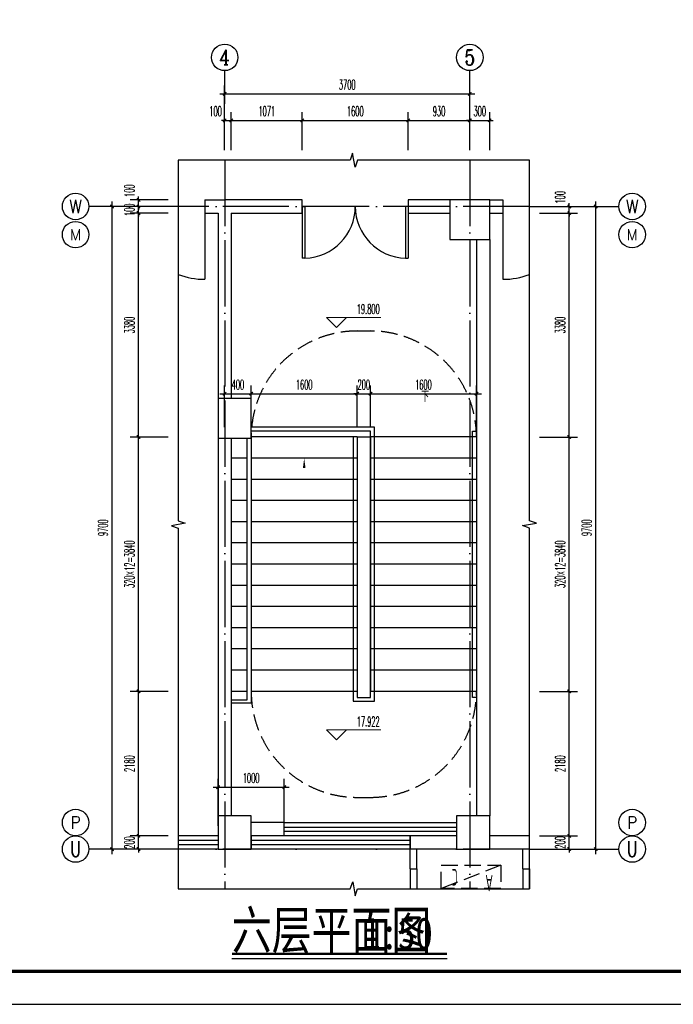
# Model space of a CAD drawing. Extents: x 1779708 to 7299578, y -1121471 to 88434.
# Tile 700 of 1056: x 6144903 to 6154767, y -973850 to -958987. Entities that reach past the tile are written whole.
import ezdxf
from ezdxf.enums import TextEntityAlignment as Align

# ---------------------------------------------------------------- set-up
doc = ezdxf.new("R2010")
doc.units = 0
doc.header["$LTSCALE"] = 1000
doc.header["$MEASUREMENT"] = 0
doc.linetypes.add('DASH', pattern=[0.35, 0.25, -0.1])
doc.linetypes.add('DOTE', pattern=[2.42, 2, -0.2, 0.02, -0.2])
doc.layers.get('0').update_dxf_attribs({"linetype": 'CONTINUOUS'})
doc.layers.get('Defpoints').update_dxf_attribs({"linetype": 'CONTINUOUS'})
for name, color, linetype in [('AXIS', 3, 'CONTINUOUS'), ('AXIS_TEXT', 7, 'CONTINUOUS'), ('DIM_SYMB', 3, 'CONTINUOUS'), ('DOTE', 1, 'DOTE'), ('PUB_DIM', 3, 'CONTINUOUS'), ('PUB_TEXT', 7, 'CONTINUOUS'), ('PUB_TITLE', 4, 'CONTINUOUS'), ('STAIR', 2, 'CONTINUOUS'), ('WALL', 255, 'CONTINUOUS'), ('WINDOW', 2, 'CONTINUOUS'), ('可见线', 6, 'CONTINUOUS'), ('填充细线', 8, 'CONTINUOUS'), ('室外构件', 4, 'CONTINUOUS'), ('栏杆', 6, 'CONTINUOUS'), ('空调机位表示', 70, 'CONTINUOUS')]:
    doc.layers.add(name, color=color, linetype=linetype)
doc.layers.add('DIM_ELEV', color=3, linetype='CONTINUOUS', lineweight=13)
doc.styles.add('-仿宋_GB2312', font='txt', dxfattribs={"width": 0.8})
doc.styles.add('_TCH_AXIS', font='COMPLEX', dxfattribs={"bigfont": 'GBCBIG'})
doc.styles.add('_TCH_DIM', font='SIMPLEX.shx', dxfattribs={"width": 0.7, "bigfont": 'GBCBIG.shx'})
doc.styles.add('_TCH_DIM_T3', font='SIMPLEX.shx', dxfattribs={"width": 0.494118, "bigfont": 'GBCBIG.shx'})
doc.styles.add('COMPLEX', font='COMPLEX')
doc.styles.get("Standard").update_dxf_attribs({"font": 'GBENOR', "bigfont": 'GBCBIG'})
doc.dimstyles.new('_TCH_ARCH&&50', dxfattribs={"dimtxt": 148.75, "dimasz": 50, "dimexe": 125, "dimexo": 150, "dimgap": 63.125, "dimtad": 1, "dimdec": 0, "dimzin": 0, "dimdsep": 46, "dimtxsty": '_TCH_DIM_T3', "dimblk": 'ARCHTICK', "dimcen": 0.09, "dimdle": 75, "dimclrt": 7, "dimazin": 2, "dimtfac": 1, "dimtdec": 0, "dimtix": 1, "dimtmove": 2, "dimatfit": 3, "dimfxl": 250, "dimtolj": 1, "dimtzin": 0, "dimarcsym": 0})

# ---------------------------------------------------------------- blocks, each defined once
blk = doc.blocks.new('A$C3D8761CE')
at = {"layer": 'PUB_TITLE'}
blk.add_lwpolyline([(0, 0), (84100, 0), (84100, 59400), (0, 59400)], close=True, dxfattribs=at)
at = {"layer": 'PUB_TITLE', "const_width": 100}
blk.add_lwpolyline([(2500, 1000), (83100, 1000), (83100, 58400), (2500, 58400)], close=True, dxfattribs=at)
blk = doc.blocks.new('A$C46E9187A')
at = {"layer": '空调机位表示', "linetype": 'DASH'}
blk.add_lwpolyline([(0, 0), (0, 350), (900, 350), (900, 0)], close=True, dxfattribs=at)
blk.add_lwpolyline([(0, 0), (900, 350)], dxfattribs=at)
at = {"layer": '空调机位表示', "width": 0.6}
for s, p in [('A', (118, 145)), ('C', (651, 55))]:
    blk.add_text(s, height=250, dxfattribs=at).set_placement(p)
blk = doc.blocks.new('_AXISO')
blk.add_circle((0, 0), 0.5)
at = {"layer": 'AXIS_TEXT', "style": 'COMPLEX', "width": 1.041667}
blk.add_attdef('A', text='', height=0.56, dxfattribs=at).set_placement((-0.25, -0.28), (0.25, -0.28), align=Align.FIT)
blk = doc.blocks.new('_ArchTick')
at = {"color": 0, "linetype": 'ByBlock', "const_width": 0.4}
blk.add_lwpolyline([(-0.5, -0.5), (0.5, 0.5)], dxfattribs=at)
blk = doc.blocks.new('*D2857')
at = {"layer": 'Defpoints', "color": 0, "transparency": 16777216}
for p in [(6146696, -961707), (6147296, -961707), (6147296, -961807)]:
    blk.add_point(p, dxfattribs=at)
at = {"layer": 'PUB_DIM', "color": 0, "lineweight": -2, "transparency": 16777216}
for p, q in [((6147146, -961707), (6146571, -961707)), ((6146696, -961707), (6146696, -961657)), ((6146696, -961807), (6146696, -961707)), ((6147146, -961807), (6146571, -961807)), ((6146696, -961807), (6146696, -961857))]:
    blk.add_line(p, q, dxfattribs=at)
at = {"layer": 'PUB_DIM', "color": 0, "lineweight": -2, "transparency": 16777216, "xscale": 50, "yscale": 50, "zscale": 50}
for p, rotation in [((6146696, -961707), 270), ((6146696, -961807), 90)]:
    blk.add_blockref('_ArchTick', p, dxfattribs=dict(at, rotation=rotation))
at = {"layer": 'PUB_DIM', "color": 7, "transparency": 16777216, "insert": (6146559, -961569), "char_height": 148.8, "attachment_point": 5, "rotation": 90, "style": '_TCH_DIM_T3'}
blk.add_mtext('\\A1;100', dxfattribs=at)
blk = doc.blocks.new('*D2858')
at = {"layer": 'Defpoints', "color": 0, "transparency": 16777216}
for p in [(6146696, -961807), (6147296, -961807), (6147296, -961907)]:
    blk.add_point(p, dxfattribs=at)
at = {"layer": 'PUB_DIM', "color": 0, "lineweight": -2, "transparency": 16777216}
for p, q in [((6146696, -961807), (6146696, -961757)), ((6147146, -961807), (6146571, -961807)), ((6147146, -961907), (6146571, -961907)), ((6146696, -961907), (6146696, -961807)), ((6146696, -961907), (6146696, -961957))]:
    blk.add_line(p, q, dxfattribs=at)
at = {"layer": 'PUB_DIM', "color": 0, "lineweight": -2, "transparency": 16777216, "xscale": 50, "yscale": 50, "zscale": 50}
for p, rotation in [((6146696, -961807), 270), ((6146696, -961907), 90)]:
    blk.add_blockref('_ArchTick', p, dxfattribs=dict(at, rotation=rotation))
at = {"layer": 'PUB_DIM', "color": 7, "transparency": 16777216, "insert": (6146559, -961857), "char_height": 148.8, "attachment_point": 5, "rotation": 90, "style": '_TCH_DIM_T3'}
blk.add_mtext('\\A1;100', dxfattribs=at)
blk = doc.blocks.new('*D2859')
at = {"layer": 'Defpoints', "color": 0, "transparency": 16777216}
for p in [(6146696, -961907), (6147296, -961907), (6147296, -965287)]:
    blk.add_point(p, dxfattribs=at)
at = {"layer": 'PUB_DIM', "color": 0, "lineweight": -2, "transparency": 16777216}
for p, q in [((6147146, -961907), (6146571, -961907)), ((6146696, -965362), (6146696, -961832)), ((6147146, -965287), (6146571, -965287))]:
    blk.add_line(p, q, dxfattribs=at)
at = {"layer": 'PUB_DIM', "color": 0, "lineweight": -2, "transparency": 16777216, "xscale": 50, "yscale": 50, "zscale": 50}
for p, rotation in [((6146696, -961907), 90), ((6146696, -965287), 270)]:
    blk.add_blockref('_ArchTick', p, dxfattribs=dict(at, rotation=rotation))
at = {"layer": 'PUB_DIM', "color": 7, "transparency": 16777216, "insert": (6146559, -963597), "char_height": 148.8, "attachment_point": 5, "rotation": 90, "style": '_TCH_DIM_T3'}
blk.add_mtext('\\A1;3380', dxfattribs=at)
blk = doc.blocks.new('*D2860')
at = {"layer": 'Defpoints', "color": 0, "transparency": 16777216}
for p in [(6146696, -965287), (6147296, -965287), (6147296, -969127)]:
    blk.add_point(p, dxfattribs=at)
at = {"layer": 'PUB_DIM', "color": 0, "lineweight": -2, "transparency": 16777216}
for p, q in [((6147146, -965287), (6146571, -965287)), ((6146696, -969202), (6146696, -965212)), ((6147146, -969127), (6146571, -969127))]:
    blk.add_line(p, q, dxfattribs=at)
at = {"layer": 'PUB_DIM', "color": 0, "lineweight": -2, "transparency": 16777216, "xscale": 50, "yscale": 50, "zscale": 50}
for p, rotation in [((6146696, -965287), 90), ((6146696, -969127), 270)]:
    blk.add_blockref('_ArchTick', p, dxfattribs=dict(at, rotation=rotation))
at = {"layer": 'PUB_DIM', "color": 7, "transparency": 16777216, "insert": (6146559, -967207), "char_height": 148.75, "attachment_point": 5, "rotation": 90, "style": '_TCH_DIM_T3'}
blk.add_mtext('\\A1;320×12=3840', dxfattribs=at)
blk = doc.blocks.new('*D2861')
at = {"layer": 'Defpoints', "color": 0, "transparency": 16777216}
for p in [(6146696, -969127), (6147296, -969127), (6147296, -971307)]:
    blk.add_point(p, dxfattribs=at)
at = {"layer": 'PUB_DIM', "color": 0, "lineweight": -2, "transparency": 16777216}
for p, q in [((6146696, -971382), (6146696, -969052)), ((6147146, -969127), (6146571, -969127)), ((6147146, -971307), (6146571, -971307))]:
    blk.add_line(p, q, dxfattribs=at)
at = {"layer": 'PUB_DIM', "color": 0, "lineweight": -2, "transparency": 16777216, "xscale": 50, "yscale": 50, "zscale": 50}
for p, rotation in [((6146696, -969127), 90), ((6146696, -971307), 270)]:
    blk.add_blockref('_ArchTick', p, dxfattribs=dict(at, rotation=rotation))
at = {"layer": 'PUB_DIM', "color": 7, "transparency": 16777216, "insert": (6146559, -970217), "char_height": 148.8, "attachment_point": 5, "rotation": 90, "style": '_TCH_DIM_T3'}
blk.add_mtext('\\A1;2180', dxfattribs=at)
blk = doc.blocks.new('*D2862')
at = {"layer": 'Defpoints', "color": 0, "transparency": 16777216}
for p in [(6146696, -971307), (6147296, -971307), (6147296, -971507)]:
    blk.add_point(p, dxfattribs=at)
at = {"layer": 'PUB_DIM', "color": 0, "lineweight": -2, "transparency": 16777216}
for p, q in [((6146696, -971307), (6146696, -971257)), ((6147146, -971307), (6146571, -971307)), ((6146696, -971507), (6146696, -971307)), ((6147146, -971507), (6146571, -971507)), ((6146696, -971507), (6146696, -971557))]:
    blk.add_line(p, q, dxfattribs=at)
at = {"layer": 'PUB_DIM', "color": 0, "lineweight": -2, "transparency": 16777216, "xscale": 50, "yscale": 50, "zscale": 50}
for p, rotation in [((6146696, -971307), 270), ((6146696, -971507), 90)]:
    blk.add_blockref('_ArchTick', p, dxfattribs=dict(at, rotation=rotation))
at = {"layer": 'PUB_DIM', "color": 7, "transparency": 16777216, "insert": (6146559, -971407), "char_height": 148.8, "attachment_point": 5, "rotation": 90, "style": '_TCH_DIM_T3'}
blk.add_mtext('\\A1;200', dxfattribs=at)
blk = doc.blocks.new('*D2863')
at = {"layer": 'Defpoints', "color": 0, "transparency": 16777216}
for p in [(6152596, -971307), (6153196, -971307), (6152596, -971507)]:
    blk.add_point(p, dxfattribs=at)
at = {"layer": 'PUB_DIM', "color": 0, "lineweight": -2, "transparency": 16777216}
for p, q in [((6153196, -971307), (6153196, -971257)), ((6152746, -971307), (6153321, -971307)), ((6153196, -971507), (6153196, -971307)), ((6152746, -971507), (6153321, -971507)), ((6153196, -971507), (6153196, -971557))]:
    blk.add_line(p, q, dxfattribs=at)
at = {"layer": 'PUB_DIM', "color": 0, "lineweight": -2, "transparency": 16777216, "xscale": 50, "yscale": 50, "zscale": 50}
for p, rotation in [((6153196, -971307), 270), ((6153196, -971507), 90)]:
    blk.add_blockref('_ArchTick', p, dxfattribs=dict(at, rotation=rotation))
at = {"layer": 'PUB_DIM', "color": 7, "transparency": 16777216, "insert": (6153059, -971407), "char_height": 148.8, "attachment_point": 5, "rotation": 90, "style": '_TCH_DIM_T3'}
blk.add_mtext('\\A1;200', dxfattribs=at)
blk = doc.blocks.new('*D2864')
at = {"layer": 'Defpoints', "color": 0, "transparency": 16777216}
for p in [(6152596, -969127), (6153196, -969127), (6152596, -971307)]:
    blk.add_point(p, dxfattribs=at)
at = {"layer": 'PUB_DIM', "color": 0, "lineweight": -2, "transparency": 16777216}
for p, q in [((6153196, -971382), (6153196, -969052)), ((6152746, -969127), (6153321, -969127)), ((6152746, -971307), (6153321, -971307))]:
    blk.add_line(p, q, dxfattribs=at)
at = {"layer": 'PUB_DIM', "color": 0, "lineweight": -2, "transparency": 16777216, "xscale": 50, "yscale": 50, "zscale": 50}
for p, rotation in [((6153196, -969127), 90), ((6153196, -971307), 270)]:
    blk.add_blockref('_ArchTick', p, dxfattribs=dict(at, rotation=rotation))
at = {"layer": 'PUB_DIM', "color": 7, "transparency": 16777216, "insert": (6153059, -970217), "char_height": 148.8, "attachment_point": 5, "rotation": 90, "style": '_TCH_DIM_T3'}
blk.add_mtext('\\A1;2180', dxfattribs=at)
blk = doc.blocks.new('*D2865')
at = {"layer": 'Defpoints', "color": 0, "transparency": 16777216}
for p in [(6152596, -965287), (6153196, -965287), (6152596, -969127)]:
    blk.add_point(p, dxfattribs=at)
at = {"layer": 'PUB_DIM', "color": 0, "lineweight": -2, "transparency": 16777216}
for p, q in [((6152746, -965287), (6153321, -965287)), ((6153196, -969202), (6153196, -965212)), ((6152746, -969127), (6153321, -969127))]:
    blk.add_line(p, q, dxfattribs=at)
at = {"layer": 'PUB_DIM', "color": 0, "lineweight": -2, "transparency": 16777216, "xscale": 50, "yscale": 50, "zscale": 50}
for p, rotation in [((6153196, -965287), 90), ((6153196, -969127), 270)]:
    blk.add_blockref('_ArchTick', p, dxfattribs=dict(at, rotation=rotation))
at = {"layer": 'PUB_DIM', "color": 7, "transparency": 16777216, "insert": (6153059, -967207), "char_height": 148.75, "attachment_point": 5, "rotation": 90, "style": '_TCH_DIM_T3'}
blk.add_mtext('\\A1;320×12=3840', dxfattribs=at)
blk = doc.blocks.new('*D2866')
at = {"layer": 'Defpoints', "color": 0, "transparency": 16777216}
for p in [(6152596, -961907), (6153196, -961907), (6152596, -965287)]:
    blk.add_point(p, dxfattribs=at)
at = {"layer": 'PUB_DIM', "color": 0, "lineweight": -2, "transparency": 16777216}
for p, q in [((6152746, -961907), (6153321, -961907)), ((6153196, -965362), (6153196, -961832)), ((6152746, -965287), (6153321, -965287))]:
    blk.add_line(p, q, dxfattribs=at)
at = {"layer": 'PUB_DIM', "color": 0, "lineweight": -2, "transparency": 16777216, "xscale": 50, "yscale": 50, "zscale": 50}
for p, rotation in [((6153196, -961907), 90), ((6153196, -965287), 270)]:
    blk.add_blockref('_ArchTick', p, dxfattribs=dict(at, rotation=rotation))
at = {"layer": 'PUB_DIM', "color": 7, "transparency": 16777216, "insert": (6153059, -963597), "char_height": 148.8, "attachment_point": 5, "rotation": 90, "style": '_TCH_DIM_T3'}
blk.add_mtext('\\A1;3380', dxfattribs=at)
blk = doc.blocks.new('*D2867')
at = {"layer": 'Defpoints', "color": 0, "transparency": 16777216}
for p in [(6152596, -961807), (6152596, -961907), (6153196, -961807)]:
    blk.add_point(p, dxfattribs=at)
at = {"layer": 'PUB_DIM', "color": 0, "lineweight": -2, "transparency": 16777216}
for p, q in [((6153196, -961807), (6153196, -961757)), ((6152746, -961807), (6153321, -961807)), ((6152746, -961907), (6153321, -961907)), ((6153196, -961907), (6153196, -961807)), ((6153196, -961907), (6153196, -961957))]:
    blk.add_line(p, q, dxfattribs=at)
at = {"layer": 'PUB_DIM', "color": 0, "lineweight": -2, "transparency": 16777216, "xscale": 50, "yscale": 50, "zscale": 50}
for p, rotation in [((6153196, -961807), 270), ((6153196, -961907), 90)]:
    blk.add_blockref('_ArchTick', p, dxfattribs=dict(at, rotation=rotation))
at = {"layer": 'PUB_DIM', "color": 7, "transparency": 16777216, "insert": (6153059, -961669), "char_height": 148.8, "attachment_point": 5, "rotation": 90, "style": '_TCH_DIM_T3'}
blk.add_mtext('\\A1;100', dxfattribs=at)
blk = doc.blocks.new('*D2868')
at = {"layer": 'Defpoints', "color": 0, "transparency": 16777216}
for p in [(6146296, -961807), (6146896, -961807), (6146896, -971507)]:
    blk.add_point(p, dxfattribs=at)
at = {"layer": 'PUB_DIM', "color": 0, "lineweight": -2, "transparency": 16777216}
for p, q in [((6146296, -971582), (6146296, -961732)), ((6146746, -961807), (6146171, -961807)), ((6146746, -971507), (6146171, -971507))]:
    blk.add_line(p, q, dxfattribs=at)
at = {"layer": 'PUB_DIM', "color": 0, "lineweight": -2, "transparency": 16777216, "xscale": 50, "yscale": 50, "zscale": 50}
for p, rotation in [((6146296, -961807), 90), ((6146296, -971507), 270)]:
    blk.add_blockref('_ArchTick', p, dxfattribs=dict(at, rotation=rotation))
at = {"layer": 'PUB_DIM', "color": 7, "transparency": 16777216, "insert": (6146159, -966657), "char_height": 148.8, "attachment_point": 5, "rotation": 90, "style": '_TCH_DIM_T3'}
blk.add_mtext('\\A1;9700', dxfattribs=at)
blk = doc.blocks.new('*D2869')
at = {"layer": 'Defpoints', "color": 0, "transparency": 16777216}
for p in [(6152996, -961807), (6153596, -961807), (6152996, -971507)]:
    blk.add_point(p, dxfattribs=at)
at = {"layer": 'PUB_DIM', "color": 0, "lineweight": -2, "transparency": 16777216}
for p, q in [((6153596, -971582), (6153596, -961732)), ((6153146, -961807), (6153721, -961807)), ((6153146, -971507), (6153721, -971507))]:
    blk.add_line(p, q, dxfattribs=at)
at = {"layer": 'PUB_DIM', "color": 0, "lineweight": -2, "transparency": 16777216, "xscale": 50, "yscale": 50, "zscale": 50}
for p, rotation in [((6153596, -961807), 90), ((6153596, -971507), 270)]:
    blk.add_blockref('_ArchTick', p, dxfattribs=dict(at, rotation=rotation))
at = {"layer": 'PUB_DIM', "color": 7, "transparency": 16777216, "insert": (6153459, -966657), "char_height": 148.8, "attachment_point": 5, "rotation": 90, "style": '_TCH_DIM_T3'}
blk.add_mtext('\\A1;9700', dxfattribs=at)
blk = doc.blocks.new('*D2870')
at = {"layer": 'Defpoints', "color": 0, "transparency": 16777216}
for p in [(6148096, -960507), (6147996, -961107), (6148096, -961107)]:
    blk.add_point(p, dxfattribs=at)
at = {"layer": 'PUB_DIM', "color": 0, "lineweight": -2, "transparency": 16777216}
for p, q in [((6147996, -960957), (6147996, -960382)), ((6148096, -960957), (6148096, -960382)), ((6147996, -960507), (6147946, -960507)), ((6147996, -960507), (6148096, -960507)), ((6148096, -960507), (6148146, -960507))]:
    blk.add_line(p, q, dxfattribs=at)
at = {"layer": 'PUB_DIM', "color": 0, "lineweight": -2, "transparency": 16777216, "xscale": 50, "yscale": 50, "zscale": 50}
blk.add_blockref('_ArchTick', (6147996, -960507), dxfattribs=at)
at = {"layer": 'PUB_DIM', "color": 0, "lineweight": -2, "transparency": 16777216, "xscale": 50, "yscale": 50, "zscale": 50, "rotation": 180}
blk.add_blockref('_ArchTick', (6148096, -960507), dxfattribs=at)
at = {"layer": 'PUB_DIM', "color": 7, "transparency": 16777216, "insert": (6147859, -960369), "char_height": 148.8, "attachment_point": 5, "style": '_TCH_DIM_T3'}
blk.add_mtext('\\A1;100', dxfattribs=at)
blk = doc.blocks.new('*D2871')
at = {"layer": 'Defpoints', "color": 0, "transparency": 16777216}
for p in [(6149168, -960507), (6148096, -961107), (6149168, -961107)]:
    blk.add_point(p, dxfattribs=at)
at = {"layer": 'PUB_DIM', "color": 0, "lineweight": -2, "transparency": 16777216}
for p, q in [((6148096, -960957), (6148096, -960382)), ((6149168, -960957), (6149168, -960382)), ((6148021, -960507), (6149243, -960507))]:
    blk.add_line(p, q, dxfattribs=at)
at = {"layer": 'PUB_DIM', "color": 0, "lineweight": -2, "transparency": 16777216, "xscale": 50, "yscale": 50, "zscale": 50, "rotation": 180}
blk.add_blockref('_ArchTick', (6148096, -960507), dxfattribs=at)
at = {"layer": 'PUB_DIM', "color": 0, "lineweight": -2, "transparency": 16777216, "xscale": 50, "yscale": 50, "zscale": 50}
blk.add_blockref('_ArchTick', (6149168, -960507), dxfattribs=at)
at = {"layer": 'PUB_DIM', "color": 7, "transparency": 16777216, "insert": (6148632, -960369), "char_height": 148.8, "attachment_point": 5, "style": '_TCH_DIM_T3'}
blk.add_mtext('\\A1;1071', dxfattribs=at)
blk = doc.blocks.new('*D2872')
at = {"layer": 'Defpoints', "color": 0, "transparency": 16777216}
for p in [(6150768, -960507), (6149168, -961107), (6150768, -961107)]:
    blk.add_point(p, dxfattribs=at)
at = {"layer": 'PUB_DIM', "color": 0, "lineweight": -2, "transparency": 16777216}
for p, q in [((6149168, -960957), (6149168, -960382)), ((6150768, -960957), (6150768, -960382)), ((6149093, -960507), (6150843, -960507))]:
    blk.add_line(p, q, dxfattribs=at)
at = {"layer": 'PUB_DIM', "color": 0, "lineweight": -2, "transparency": 16777216, "xscale": 50, "yscale": 50, "zscale": 50, "rotation": 180}
blk.add_blockref('_ArchTick', (6149168, -960507), dxfattribs=at)
at = {"layer": 'PUB_DIM', "color": 0, "lineweight": -2, "transparency": 16777216, "xscale": 50, "yscale": 50, "zscale": 50}
blk.add_blockref('_ArchTick', (6150768, -960507), dxfattribs=at)
at = {"layer": 'PUB_DIM', "color": 7, "transparency": 16777216, "insert": (6149968, -960369), "char_height": 148.8, "attachment_point": 5, "style": '_TCH_DIM_T3'}
blk.add_mtext('\\A1;1600', dxfattribs=at)
blk = doc.blocks.new('*D2873')
at = {"layer": 'Defpoints', "color": 0, "transparency": 16777216}
for p in [(6151696, -960507), (6150768, -961107), (6151696, -961107)]:
    blk.add_point(p, dxfattribs=at)
at = {"layer": 'PUB_DIM', "color": 0, "lineweight": -2, "transparency": 16777216}
for p, q in [((6150768, -960957), (6150768, -960382)), ((6151696, -960957), (6151696, -960382)), ((6150693, -960507), (6151771, -960507))]:
    blk.add_line(p, q, dxfattribs=at)
at = {"layer": 'PUB_DIM', "color": 0, "lineweight": -2, "transparency": 16777216, "xscale": 50, "yscale": 50, "zscale": 50, "rotation": 180}
blk.add_blockref('_ArchTick', (6150768, -960507), dxfattribs=at)
at = {"layer": 'PUB_DIM', "color": 0, "lineweight": -2, "transparency": 16777216, "xscale": 50, "yscale": 50, "zscale": 50}
blk.add_blockref('_ArchTick', (6151696, -960507), dxfattribs=at)
at = {"layer": 'PUB_DIM', "color": 7, "transparency": 16777216, "insert": (6151232, -960369), "char_height": 148.8, "attachment_point": 5, "style": '_TCH_DIM_T3'}
blk.add_mtext('\\A1;930', dxfattribs=at)
blk = doc.blocks.new('*D2874')
at = {"layer": 'Defpoints', "color": 0, "transparency": 16777216}
for p in [(6151996, -960507), (6151696, -961107), (6151996, -961107)]:
    blk.add_point(p, dxfattribs=at)
at = {"layer": 'PUB_DIM', "color": 0, "lineweight": -2, "transparency": 16777216}
for p, q in [((6151696, -960957), (6151696, -960382)), ((6151996, -960957), (6151996, -960382)), ((6151696, -960507), (6151646, -960507)), ((6151696, -960507), (6151996, -960507)), ((6151996, -960507), (6152046, -960507))]:
    blk.add_line(p, q, dxfattribs=at)
at = {"layer": 'PUB_DIM', "color": 0, "lineweight": -2, "transparency": 16777216, "xscale": 50, "yscale": 50, "zscale": 50}
blk.add_blockref('_ArchTick', (6151696, -960507), dxfattribs=at)
at = {"layer": 'PUB_DIM', "color": 0, "lineweight": -2, "transparency": 16777216, "xscale": 50, "yscale": 50, "zscale": 50, "rotation": 180}
blk.add_blockref('_ArchTick', (6151996, -960507), dxfattribs=at)
at = {"layer": 'PUB_DIM', "color": 7, "transparency": 16777216, "insert": (6151846, -960369), "char_height": 148.8, "attachment_point": 5, "style": '_TCH_DIM_T3'}
blk.add_mtext('\\A1;300', dxfattribs=at)
blk = doc.blocks.new('*D2875')
at = {"layer": 'Defpoints', "color": 0, "transparency": 16777216}
for p in [(6151696, -960107), (6147996, -960707), (6151696, -960707)]:
    blk.add_point(p, dxfattribs=at)
at = {"layer": 'PUB_DIM', "color": 0, "lineweight": -2, "transparency": 16777216}
for p, q in [((6147996, -960557), (6147996, -959982)), ((6151696, -960557), (6151696, -959982)), ((6147921, -960107), (6151771, -960107))]:
    blk.add_line(p, q, dxfattribs=at)
at = {"layer": 'PUB_DIM', "color": 0, "lineweight": -2, "transparency": 16777216, "xscale": 50, "yscale": 50, "zscale": 50, "rotation": 180}
blk.add_blockref('_ArchTick', (6147996, -960107), dxfattribs=at)
at = {"layer": 'PUB_DIM', "color": 0, "lineweight": -2, "transparency": 16777216, "xscale": 50, "yscale": 50, "zscale": 50}
blk.add_blockref('_ArchTick', (6151696, -960107), dxfattribs=at)
at = {"layer": 'PUB_DIM', "color": 7, "transparency": 16777216, "insert": (6149846, -959969), "char_height": 148.8, "attachment_point": 5, "style": '_TCH_DIM_T3'}
blk.add_mtext('\\A1;3700', dxfattribs=at)
blk = doc.blocks.new('*D2878')
at = {"layer": 'Defpoints', "color": 0, "transparency": 16777216}
for p in [(6148896, -970572), (6147896, -971307), (6148896, -971307)]:
    blk.add_point(p, dxfattribs=at)
at = {"layer": 'PUB_DIM', "color": 0, "lineweight": -2, "transparency": 16777216}
for p, q in [((6147896, -971157), (6147896, -970447)), ((6148896, -971157), (6148896, -970447)), ((6147821, -970572), (6148971, -970572))]:
    blk.add_line(p, q, dxfattribs=at)
at = {"layer": 'PUB_DIM', "color": 0, "lineweight": -2, "transparency": 16777216, "xscale": 50, "yscale": 50, "zscale": 50, "rotation": 180}
blk.add_blockref('_ArchTick', (6147896, -970572), dxfattribs=at)
at = {"layer": 'PUB_DIM', "color": 0, "lineweight": -2, "transparency": 16777216, "xscale": 50, "yscale": 50, "zscale": 50}
blk.add_blockref('_ArchTick', (6148896, -970572), dxfattribs=at)
at = {"layer": 'PUB_DIM', "color": 7, "transparency": 16777216, "insert": (6148396, -970434), "char_height": 148.8, "attachment_point": 5, "style": '_TCH_DIM_T3'}
blk.add_mtext('\\A1;1000', dxfattribs=at)
blk = doc.blocks.new('*D2896')
at = {"layer": 'Defpoints', "color": 0, "transparency": 16777216}
for p in [(6151796, -964633), (6150196, -965287), (6151796, -965287)]:
    blk.add_point(p, dxfattribs=at)
at = {"layer": 'PUB_DIM', "color": 0, "lineweight": -2, "transparency": 16777216}
for p, q in [((6150196, -965137), (6150196, -964508)), ((6151796, -965137), (6151796, -964508)), ((6150121, -964633), (6151871, -964633))]:
    blk.add_line(p, q, dxfattribs=at)
at = {"layer": 'PUB_DIM', "color": 0, "lineweight": -2, "transparency": 16777216, "xscale": 50, "yscale": 50, "zscale": 50, "rotation": 180}
blk.add_blockref('_ArchTick', (6150196, -964633), dxfattribs=at)
at = {"layer": 'PUB_DIM', "color": 0, "lineweight": -2, "transparency": 16777216, "xscale": 50, "yscale": 50, "zscale": 50}
blk.add_blockref('_ArchTick', (6151796, -964633), dxfattribs=at)
at = {"layer": 'PUB_DIM', "color": 7, "transparency": 16777216, "insert": (6150996, -964496), "char_height": 148.8, "attachment_point": 5, "style": '_TCH_DIM_T3'}
blk.add_mtext('\\A1;1600', dxfattribs=at)
blk = doc.blocks.new('*D2897')
at = {"layer": 'Defpoints', "color": 0, "transparency": 16777216}
for p in [(6150196, -964633), (6149996, -965287), (6150196, -965287)]:
    blk.add_point(p, dxfattribs=at)
at = {"layer": 'PUB_DIM', "color": 0, "lineweight": -2, "transparency": 16777216}
for p, q in [((6149996, -965137), (6149996, -964508)), ((6150196, -965137), (6150196, -964508)), ((6149996, -964633), (6149946, -964633)), ((6149996, -964633), (6150196, -964633)), ((6150196, -964633), (6150246, -964633))]:
    blk.add_line(p, q, dxfattribs=at)
at = {"layer": 'PUB_DIM', "color": 0, "lineweight": -2, "transparency": 16777216, "xscale": 50, "yscale": 50, "zscale": 50}
blk.add_blockref('_ArchTick', (6149996, -964633), dxfattribs=at)
at = {"layer": 'PUB_DIM', "color": 0, "lineweight": -2, "transparency": 16777216, "xscale": 50, "yscale": 50, "zscale": 50, "rotation": 180}
blk.add_blockref('_ArchTick', (6150196, -964633), dxfattribs=at)
at = {"layer": 'PUB_DIM', "color": 7, "transparency": 16777216, "insert": (6150096, -964496), "char_height": 148.8, "attachment_point": 5, "style": '_TCH_DIM_T3'}
blk.add_mtext('\\A1;200', dxfattribs=at)
blk = doc.blocks.new('*D2898')
at = {"layer": 'Defpoints', "color": 0, "transparency": 16777216}
for p in [(6149996, -964633), (6148396, -965287), (6149996, -965287)]:
    blk.add_point(p, dxfattribs=at)
at = {"layer": 'PUB_DIM', "color": 0, "lineweight": -2, "transparency": 16777216}
for p, q in [((6148396, -965137), (6148396, -964508)), ((6149996, -965137), (6149996, -964508)), ((6148321, -964633), (6150071, -964633))]:
    blk.add_line(p, q, dxfattribs=at)
at = {"layer": 'PUB_DIM', "color": 0, "lineweight": -2, "transparency": 16777216, "xscale": 50, "yscale": 50, "zscale": 50, "rotation": 180}
blk.add_blockref('_ArchTick', (6148396, -964633), dxfattribs=at)
at = {"layer": 'PUB_DIM', "color": 0, "lineweight": -2, "transparency": 16777216, "xscale": 50, "yscale": 50, "zscale": 50}
blk.add_blockref('_ArchTick', (6149996, -964633), dxfattribs=at)
at = {"layer": 'PUB_DIM', "color": 7, "transparency": 16777216, "insert": (6149196, -964496), "char_height": 148.8, "attachment_point": 5, "style": '_TCH_DIM_T3'}
blk.add_mtext('\\A1;1600', dxfattribs=at)
blk = doc.blocks.new('*D2899')
at = {"layer": 'Defpoints', "color": 0, "transparency": 16777216}
for p in [(6148396, -964633), (6147996, -965287), (6148396, -965287)]:
    blk.add_point(p, dxfattribs=at)
at = {"layer": 'PUB_DIM', "color": 0, "lineweight": -2, "transparency": 16777216}
for p, q in [((6147996, -965137), (6147996, -964508)), ((6148396, -965137), (6148396, -964508)), ((6147921, -964633), (6148471, -964633))]:
    blk.add_line(p, q, dxfattribs=at)
at = {"layer": 'PUB_DIM', "color": 0, "lineweight": -2, "transparency": 16777216, "xscale": 50, "yscale": 50, "zscale": 50, "rotation": 180}
blk.add_blockref('_ArchTick', (6147996, -964633), dxfattribs=at)
at = {"layer": 'PUB_DIM', "color": 0, "lineweight": -2, "transparency": 16777216, "xscale": 50, "yscale": 50, "zscale": 50}
blk.add_blockref('_ArchTick', (6148396, -964633), dxfattribs=at)
at = {"layer": 'PUB_DIM', "color": 7, "transparency": 16777216, "insert": (6148196, -964496), "char_height": 148.8, "attachment_point": 5, "style": '_TCH_DIM_T3'}
blk.add_mtext('\\A1;400', dxfattribs=at)

msp = doc.modelspace()

# ---------------------------------------------------------------- linework, layer by layer
at = {"layer": 'AXIS'}
for p, q in [((6147996.4, -960256.6), (6147996.4, -959756.6)), ((6151696.4, -960256.6), (6151696.4, -959756.6)), ((6147296.4, -961806.6), (6145946.4, -961806.6)), ((6152596.4, -961806.6), (6153946.4, -961806.6)), ((6147296.4, -971506.6), (6145946.4, -971506.6)), ((6152596.4, -971506.6), (6153946.4, -971506.6))]:
    msp.add_line(p, q, dxfattribs=at)
for centre in [(6145746.4, -962232.4), (6154146.4, -962232.4), (6145746.4, -971106.6), (6154146.4, -971106.6)]:
    msp.add_circle(centre, 200, dxfattribs=at)
at = {"layer": 'DIM_ELEV'}
for p, q in [((6149684.2, -963632.3), (6149534.2, -963482.3)), ((6149534.2, -963482.3), (6150354.3, -963482.3)), ((6149684.2, -963632.3), (6149834.2, -963482.3)), ((6149684.2, -969858), (6149534.2, -969708)), ((6149534.2, -969708), (6150354.3, -969708)), ((6149684.2, -969858), (6149834.2, -969708))]:
    msp.add_line(p, q, dxfattribs=at)
at = {"layer": 'DIM_SYMB'}
for points in [[(6152596.4, -961106.6), (6150002.6, -961106.6), (6149964.4, -961211.6), (6149927.4, -961001.6), (6149890.1, -961106.6), (6147296.4, -961106.6)], [(6147296.4, -961106.6), (6147296.4, -966550.3), (6147401.4, -966588.5), (6147191.4, -966625.6), (6147296.4, -966662.8), (6147296.4, -972106.6)], [(6152596.4, -972106.6), (6152596.4, -966662.8), (6152491.4, -966624.6), (6152701.4, -966587.6), (6152596.4, -966550.3), (6152596.4, -961106.6)], [(6147296.4, -972106.6), (6149890.1, -972106.6), (6149928.4, -972001.6), (6149965.4, -972211.6), (6150002.6, -972106.6), (6152596.4, -972106.6)], [(6148104.5, -973159.6), (6151351.9, -973159.6)]]:
    msp.add_lwpolyline(points, dxfattribs=at)
msp.add_lwpolyline([(6150996.4, -964806.6, 0, 0, 0), (6150996.4, -970056.6, 0, 0, 0), (6149196.4, -970056.6, 0, 0, 0), (6149196.4, -965606.6, 0, 40, 0), (6149196.4, -965756.6, 0, 0, 0)], format="xyseb", dxfattribs=at)
at = {"layer": 'DIM_SYMB', "const_width": 35}
msp.add_lwpolyline([(6148104.5, -973089.6), (6151351.9, -973089.6)], dxfattribs=at)
at = {"layer": 'DOTE', "ltscale": 0.5}
for p, q in [((6147996.4, -961106.6), (6147996.4, -972106.6)), ((6151696.4, -961106.6), (6151696.4, -972106.6)), ((6152596.4, -961806.6), (6147296.4, -961806.6)), ((6152596.4, -971506.6), (6147296.4, -971506.6))]:
    msp.add_line(p, q, dxfattribs=at)
at = {"layer": 'STAIR'}
for p, q in [((6150256.4, -965136.6), (6148396.4, -965136.6)), ((6148396.4, -965196.6), (6148396.4, -965136.6)), ((6150256.4, -969276.6), (6150256.4, -965136.6)), ((6150196.4, -965196.6), (6148396.4, -965196.6)), ((6148396.4, -965286.6), (6148396.4, -969126.6)), ((6149996.4, -965286.6), (6148396.4, -965286.6)), ((6149936.4, -965286.6), (6149936.4, -969276.6)), ((6149996.4, -965286.6), (6149936.4, -965286.6)), ((6149996.4, -965286.6), (6150196.4, -965286.6)), ((6149996.4, -965286.6), (6149996.4, -969126.6)), ((6149996.4, -965286.6), (6149996.4, -969216.6)), ((6150196.4, -969216.6), (6150196.4, -965196.6)), ((6150196.4, -965286.6), (6150196.4, -969126.6)), ((6151796.4, -965286.6), (6150196.4, -965286.6)), ((6151796.4, -965286.6), (6151796.4, -969126.6)), ((6148336.4, -965606.6), (6148096.4, -965606.6)), ((6149996.4, -965606.6), (6148396.4, -965606.6)), ((6151796.4, -965606.6), (6150196.4, -965606.6)), ((6148336.4, -965926.6), (6148096.4, -965926.6)), ((6149996.4, -965926.6), (6148396.4, -965926.6)), ((6151796.4, -965926.6), (6150196.4, -965926.6)), ((6148336.4, -966246.6), (6148096.4, -966246.6)), ((6149996.4, -966246.6), (6148396.4, -966246.6)), ((6151796.4, -966246.6), (6150196.4, -966246.6)), ((6148336.4, -966566.6), (6148096.4, -966566.6)), ((6149996.4, -966566.6), (6148396.4, -966566.6)), ((6151796.4, -966566.6), (6150196.4, -966566.6)), ((6148336.4, -966886.6), (6148096.4, -966886.6)), ((6149996.4, -966886.6), (6148396.4, -966886.6)), ((6151796.4, -966886.6), (6150196.4, -966886.6)), ((6148336.4, -967206.6), (6148096.4, -967206.6)), ((6149996.4, -967206.6), (6148396.4, -967206.6)), ((6151796.4, -967206.6), (6150196.4, -967206.6)), ((6148336.4, -967526.6), (6148096.4, -967526.6)), ((6149996.4, -967526.6), (6148396.4, -967526.6)), ((6151796.4, -967526.6), (6150196.4, -967526.6)), ((6148336.4, -967846.6), (6148096.4, -967846.6)), ((6149996.4, -967846.6), (6148396.4, -967846.6)), ((6151796.4, -967846.6), (6150196.4, -967846.6)), ((6148336.4, -968166.6), (6148096.4, -968166.6)), ((6149996.4, -968166.6), (6148396.4, -968166.6)), ((6151796.4, -968166.6), (6150196.4, -968166.6)), ((6148336.4, -968486.6), (6148096.4, -968486.6)), ((6149996.4, -968486.6), (6148396.4, -968486.6)), ((6151796.4, -968486.6), (6150196.4, -968486.6)), ((6148336.4, -968806.6), (6148096.4, -968806.6)), ((6149996.4, -968806.6), (6148396.4, -968806.6)), ((6151796.4, -968806.6), (6150196.4, -968806.6)), ((6148336.4, -969126.6), (6148096.4, -969126.6)), ((6149996.4, -969126.6), (6148396.4, -969126.6)), ((6151796.4, -969126.6), (6150196.4, -969126.6)), ((6149936.4, -969276.6), (6150256.4, -969276.6)), ((6149996.4, -969216.6), (6150196.4, -969216.6))]:
    msp.add_line(p, q, dxfattribs=at)
for points in [[(6148396.4, -965306.6), (6148396.4, -969306.6), (6148096.4, -969306.6)], [(6148096.4, -969256.6), (6148336.4, -969256.6), (6148336.4, -965306.6), (6148396.4, -965306.6)]]:
    msp.add_lwpolyline(points, dxfattribs=at)
msp.add_lwpolyline([(6151736.4, -965196.6), (6151796.4, -965196.6), (6151796.4, -969216.6), (6151736.4, -969216.6)], close=True, dxfattribs=at)
at = {"layer": 'WALL'}
for p, q in [((6147696.4, -961706.6), (6147996.4, -961706.6)), ((6147696.4, -961706.6), (6147696.4, -961906.6)), ((6149167.7, -961706.6), (6147996.4, -961706.6)), ((6149167.7, -961906.6), (6149167.7, -961706.6)), ((6151396.4, -961706.6), (6150767.7, -961706.6)), ((6150767.7, -961706.6), (6150767.7, -961906.6)), ((6151996.4, -961706.6), (6151396.4, -961706.6)), ((6151396.4, -961706.6), (6151396.4, -962306.6)), ((6151996.4, -961706.6), (6152196.4, -961706.6)), ((6151996.4, -962306.6), (6151996.4, -961706.6)), ((6152196.4, -961706.6), (6152196.4, -961906.6)), ((6147696.4, -961906.6), (6147896.4, -961906.6)), ((6147896.4, -961906.6), (6147896.4, -964706.6)), ((6148096.4, -961906.6), (6148096.4, -964706.6)), ((6148096.4, -961906.6), (6149167.7, -961906.6)), ((6150767.7, -961906.6), (6151396.4, -961906.6)), ((6151996.4, -961906.6), (6152196.4, -961906.6)), ((6151396.4, -962306.6), (6151996.4, -962306.6)), ((6151796.4, -962306.6), (6151796.4, -971006.6)), ((6151996.4, -962306.6), (6151996.4, -971006.6)), ((6148396.4, -964706.6), (6147896.4, -964706.6)), ((6147896.4, -964706.6), (6147896.4, -965306.6)), ((6148396.4, -965306.6), (6148396.4, -964706.6)), ((6147896.4, -965306.6), (6148396.4, -965306.6)), ((6147896.4, -965306.6), (6147896.4, -971006.6)), ((6148096.4, -965306.6), (6148096.4, -971006.6)), ((6148396.4, -971006.6), (6147896.4, -971006.6)), ((6147896.4, -971006.6), (6147896.4, -971506.6)), ((6148396.4, -971506.6), (6148396.4, -971006.6)), ((6148896.4, -971106.6), (6148396.4, -971106.6)), ((6148896.4, -971306.6), (6148896.4, -971106.6)), ((6151996.4, -971006.6), (6151496.4, -971006.6)), ((6151496.4, -971006.6), (6151496.4, -971506.6)), ((6151996.4, -971506.6), (6151996.4, -971006.6)), ((6148896.4, -971306.6), (6148396.4, -971306.6)), ((6150896.4, -971306.6), (6150796.4, -971306.6)), ((6150796.4, -971306.6), (6150796.4, -971506.6)), ((6151496.4, -971306.6), (6150896.4, -971306.6)), ((6152596.4, -971306.6), (6151996.4, -971306.6)), ((6147896.4, -971506.6), (6148396.4, -971506.6)), ((6150796.4, -971806.6), (6150796.4, -971506.6)), ((6151496.4, -971506.6), (6150896.4, -971506.6)), ((6150896.4, -971806.6), (6150896.4, -971506.6)), ((6151496.4, -971506.6), (6151996.4, -971506.6)), ((6152496.4, -971506.6), (6151996.4, -971506.6)), ((6152496.4, -971806.6), (6152496.4, -971506.6)), ((6150796.4, -971806.6), (6150896.4, -971806.6)), ((6152496.4, -971806.6), (6152596.4, -971806.6))]:
    msp.add_line(p, q, dxfattribs=at)
at = {"layer": 'WINDOW'}
for p, q in [((6147696.4, -961806.6), (6147696.4, -962906.6)), ((6149167.7, -961806.6), (6149167.7, -962586.6)), ((6149167.7, -961806.6), (6149207.7, -961806.6)), ((6149207.7, -961806.6), (6149207.7, -962586.6)), ((6150727.7, -961806.6), (6150727.7, -962586.6)), ((6150767.7, -961806.6), (6150727.7, -961806.6)), ((6150767.7, -961806.6), (6150767.7, -962586.6)), ((6152196.4, -961806.6), (6152196.4, -962906.6)), ((6149207.7, -962586.6), (6149167.7, -962586.6)), ((6150727.7, -962586.6), (6150767.7, -962586.6)), ((6147896.4, -971306.6), (6147296.4, -971306.6)), ((6147296.4, -971373.2), (6147896.4, -971373.2)), ((6148396.4, -971306.6), (6148396.4, -971506.6)), ((6150796.4, -971306.6), (6148396.4, -971306.6)), ((6148396.4, -971373.2), (6150796.4, -971373.2)), ((6150796.4, -971506.6), (6150796.4, -971306.6)), ((6147296.4, -971439.9), (6147896.4, -971439.9)), ((6147896.4, -971506.6), (6147296.4, -971506.6)), ((6148396.4, -971439.9), (6150796.4, -971439.9)), ((6150796.4, -971506.6), (6148396.4, -971506.6))]:
    msp.add_line(p, q, dxfattribs=at)
for centre, radius, start, end in [((6149187.7, -961806.6), 780, 271.46928, 0), ((6150747.7, -961806.6), 780, 180, 268.53072), ((6147696.4, -961806.6), 1100, 248.67631, 270), ((6152196.4, -961806.6), 1100, 270, 291.32364)]:
    msp.add_arc(centre, radius, start, end, dxfattribs=at)
at = {"layer": '填充细线', "linetype": 'DASH'}
for points in [[(6148396.4, -965286.6, -0.4142136), (6149996.4, -963686.6), (6150196.4, -963686.6, -0.4142136), (6151796.4, -965286.6)], [(6148396.4, -969126.6, 0.4142136), (6149996.4, -970726.6), (6150196.4, -970726.6, 0.4142136), (6151796.4, -969126.6)]]:
    msp.add_lwpolyline(points, format="xyb", dxfattribs=at)
at = {"layer": '室外构件'}
msp.add_lwpolyline([(6148896.4, -971106.6), (6151496.4, -971106.6), (6151496.4, -971306.6), (6148896.4, -971306.6)], close=True, dxfattribs=at)
for points in [[(6148896.4, -971176.6), (6151496.4, -971176.6)], [(6148896.4, -971236.6), (6151496.4, -971236.6)]]:
    msp.add_lwpolyline(points, dxfattribs=at)
at = {"layer": '栏杆'}
for points in [[(6150796.4, -971806.6), (6150796.4, -972106.6)], [(6150896.4, -971806.6), (6150896.4, -972106.6)], [(6152496.4, -971806.6), (6152496.4, -972106.6)], [(6152596.4, -971806.6), (6152596.4, -972106.6)]]:
    msp.add_lwpolyline(points, dxfattribs=at)

# ---------------------------------------------------------------- block references
at = {"layer": 'AXIS'}
ref = msp.add_blockref('_AXISO', (6147996.4, -959556.6), dxfattribs=dict(at, xscale=400, yscale=400, zscale=400))
ref.add_attrib('A', '4', dxfattribs={"layer": 'AXIS_TEXT', "height": 227.8, "style": '_TCH_AXIS', "width": 0.9375}).set_placement((6147915, -959670.5), (6148077.8, -959670.5), align=Align.FIT)
ref = msp.add_blockref('_AXISO', (6151696.4, -959556.6), dxfattribs=dict(at, xscale=400, yscale=400, zscale=400))
ref.add_attrib('A', '5', dxfattribs={"layer": 'AXIS_TEXT', "height": 233, "style": '_TCH_AXIS'}).set_placement((6151618.7, -959673.1), (6151774, -959673.1), align=Align.FIT)
ref = msp.add_blockref('_AXISO', (6145746.4, -961806.6), dxfattribs=dict(at, xscale=400, yscale=400, zscale=400))
ref.add_attrib('A', 'W', dxfattribs={"layer": 'AXIS_TEXT', "height": 202.8, "style": '_TCH_AXIS', "width": 0.909091}).set_placement((6145649.8, -961908), (6145842.9, -961908), align=Align.FIT)
ref = msp.add_blockref('_AXISO', (6154146.4, -961806.6), dxfattribs=dict(at, xscale=400, yscale=400, zscale=400))
ref.add_attrib('A', 'W', dxfattribs={"layer": 'AXIS_TEXT', "height": 202.8, "style": '_TCH_AXIS', "width": 0.909091}).set_placement((6154049.8, -961908), (6154242.9, -961908), align=Align.FIT)
ref = msp.add_blockref('_AXISO', (6145746.4, -971506.6), dxfattribs=dict(at, xscale=400, yscale=400, zscale=400))
ref.add_attrib('A', 'U', dxfattribs={"layer": 'AXIS_TEXT', "height": 233, "style": '_TCH_AXIS', "width": 0.7}).set_placement((6145668.7, -971623.1), (6145824, -971623.1), align=Align.FIT)
ref = msp.add_blockref('_AXISO', (6154146.4, -971506.6), dxfattribs=dict(at, xscale=400, yscale=400, zscale=400))
ref.add_attrib('A', 'U', dxfattribs={"layer": 'AXIS_TEXT', "height": 233, "style": '_TCH_AXIS', "width": 0.7}).set_placement((6154068.7, -971623.1), (6154224, -971623.1), align=Align.FIT)
at = {"layer": '可见线', "xscale": 0.5, "yscale": 0.5, "zscale": 0.5}
msp.add_blockref('A$C3D8761CE', (6132244.5, -973850.2), dxfattribs=at)
at = {"layer": '空调机位表示', "linetype": 'DASH', "rotation": 180}
msp.add_blockref('A$C46E9187A', (6152163.8, -971751.4), dxfattribs=at)

# ---------------------------------------------------------------- texts
at = {"layer": 'AXIS_TEXT', "color": 7, "style": '_TCH_AXIS'}
for s, height, p, p2 in [('M', 169.7, (6145661.5, -962317.3), (6145831.2, -962317.3)), ('M', 169.7, (6154061.5, -962317.3), (6154231.2, -962317.3)), ('P', 186.5, (6145670.9, -971199.8), (6145821.9, -971199.8)), ('P', 186.5, (6154070.9, -971199.8), (6154221.9, -971199.8))]:
    msp.add_text(s, height=height, dxfattribs=at).set_placement(p, p2, align=Align.FIT)
at = {"layer": 'PUB_TEXT', "color": 7}
for s, height, style, width, p in [('19.800', 148.75, '_TCH_DIM', 0.494118, (6149989.3, -963429.8)), ('下', 168.8, '_TCH_DIM', 0.7, (6150963.2, -964756.6)), ('17.922', 148.75, '_TCH_DIM', 0.494118, (6149989.3, -969655.5)), ('六层平面图', 578.72, '-仿宋_GB2312', 0.8, (6148104.5, -973019.6)), ('1:50', 482.27, '-仿宋_GB2312', 0.8, (6150087, -973019.6))]:
    msp.add_text(s, height=height, dxfattribs=dict(at, style=style, width=width)).set_placement(p)

# ---------------------------------------------------------------- dimensions: what is measured, and where the dimension line sits
at = {"layer": 'PUB_DIM'}
for p1, p2, distance, picture, middle in [((6147996.4, -960706.6), (6151696.4, -960706.6), 600, '*D2875', (6149846.4, -959969.1)), ((6148096.4, -961106.6), (6149167.7, -961106.6), 600, '*D2871', (6148632.1, -960369.1)), ((6149167.7, -961106.6), (6150767.7, -961106.6), 600, '*D2872', (6149967.7, -960369.1)), ((6151696.4, -961106.6), (6151996.4, -961106.6), 600, '*D2874', (6151846.4, -960369.1)), ((6146896.4, -971506.6), (6146896.4, -961806.6), 600, '*D2868', (6146158.9, -966656.6)), ((6147296.4, -961906.6), (6147296.4, -961806.6), 600, '*D2858', (6146558.9, -961856.6)), ((6152996.4, -971506.6), (6152996.4, -961806.6), -600, '*D2869', (6153458.9, -966656.6)), ((6147296.4, -965286.6), (6147296.4, -961906.6), 600, '*D2859', (6146558.9, -963596.6)), ((6152596.4, -965286.6), (6152596.4, -961906.6), -600, '*D2866', (6153058.9, -963596.6)), ((6147996.4, -965286.6), (6148396.4, -965286.6), 653.1, '*D2899', (6148196.4, -964496)), ((6148396.4, -965286.6), (6149996.4, -965286.6), 653.1, '*D2898', (6149196.4, -964496)), ((6149996.4, -965286.6), (6150196.4, -965286.6), 653.1, '*D2897', (6150096.4, -964496)), ((6150196.4, -965286.6), (6151796.4, -965286.6), 653.1, '*D2896', (6150996.4, -964496)), ((6147296.4, -971306.6), (6147296.4, -969126.6), 600, '*D2861', (6146558.9, -970216.6)), ((6152596.4, -971306.6), (6152596.4, -969126.6), -600, '*D2864', (6153058.9, -970216.6)), ((6147296.4, -971506.6), (6147296.4, -971306.6), 600, '*D2862', (6146558.9, -971406.6)), ((6152596.4, -971506.6), (6152596.4, -971306.6), -600, '*D2863', (6153058.9, -971406.6))]:
    dim = msp.add_aligned_dim(p1=p1, p2=p2, distance=distance, dimstyle='_TCH_ARCH&&50', dxfattribs=at)
    dim.commit()
    dim.dimension.update_dxf_attribs({"geometry": picture, "text_midpoint": middle})
for base, p1, p2, angle, picture, middle in [((6148096.4, -960506.6), (6147996.4, -961106.6), (6148096.4, -961106.6), 0, '*D2870', (6147858.9, -960369.1)), ((6146696.4, -961706.6), (6147296.4, -961806.6), (6147296.4, -961706.6), 90, '*D2857', (6146558.9, -961569.1)), ((6153196.4, -961806.6), (6152596.4, -961906.6), (6152596.4, -961806.6), 90, '*D2867', (6153058.9, -961669.1))]:
    dim = msp.add_linear_dim(base=base, p1=p1, p2=p2, angle=angle, dimstyle='_TCH_ARCH&&50', dxfattribs=at)
    dim.commit()
    dim.dimension.update_dxf_attribs({"geometry": picture, "text_midpoint": middle, "dimtype": 161})
for p1, p2, distance, text, picture, middle in [((6150767.7, -961106.6), (6151696.4, -961106.6), 600, '930', '*D2873', (6151232.1, -960369.1)), ((6147296.4, -969126.6), (6147296.4, -965286.6), 600, '320×12=3840', '*D2860', (6146558.9, -967206.6)), ((6152596.4, -969126.6), (6152596.4, -965286.6), -600, '320×12=3840', '*D2865', (6153058.9, -967206.6))]:
    dim = msp.add_aligned_dim(p1=p1, p2=p2, distance=distance, text=text, dimstyle='_TCH_ARCH&&50', dxfattribs=at)
    dim.commit()
    dim.dimension.update_dxf_attribs({"geometry": picture, "text_midpoint": middle})
at = {"layer": 'PUB_DIM', "color": 4}
dim = msp.add_aligned_dim(p1=(6147896.4, -971306.6), p2=(6148896.4, -971306.6), distance=735.1, dimstyle='_TCH_ARCH&&50', dxfattribs=at)
dim.commit()
dim.dimension.update_dxf_attribs({"geometry": '*D2878', "text_midpoint": (6148396.4, -970434)})

doc.saveas('drawing.dxf')
